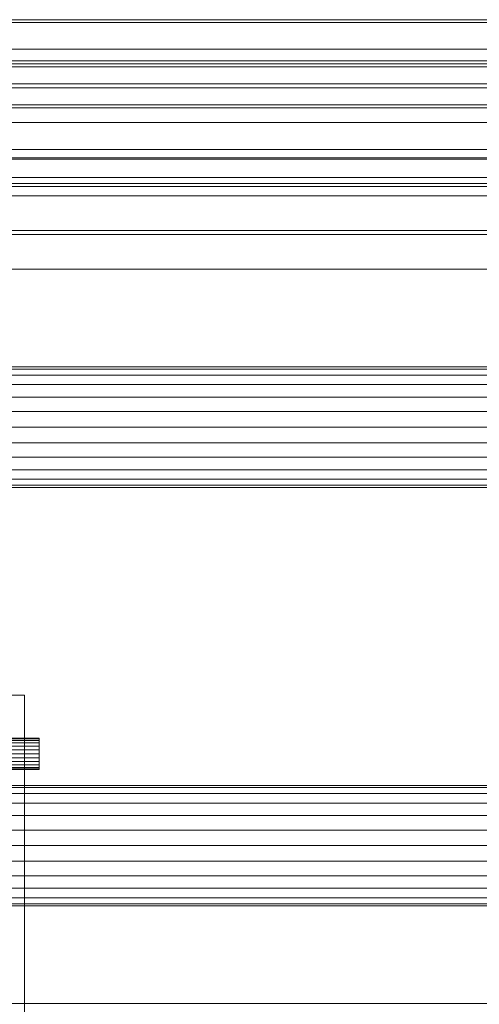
# Model space of a CAD drawing. Header units: millimetres. Extents: x -2233 to 65662, y -50530 to 6847.
# Tile 395 of 656: x 14682 to 15308, y -18501 to -17160. Entities that reach past the tile are written whole.
import ezdxf

# ---------------------------------------------------------------- set-up
doc = ezdxf.new("R2010")
doc.units = ezdxf.units.MM
doc.layers.add('superior_mezcladora', color=7, linetype='Continuous', lineweight=0)

msp = doc.modelspace()

# ---------------------------------------------------------------- linework, layer by layer
at = {"layer": 'superior_mezcladora'}
for p, q in [((15996.97, -17160), (13930.304, -17160)), ((13931.825, -17160), (15998.492, -17160)), ((13931.825, -17164), (15998.492, -17164)), ((16018.271, -17160), (13951.605, -17160)), ((16018.271, -17164), (13951.605, -17164)), ((13953.126, -17160), (16019.793, -17160)), ((9808.381, -17200), (16008.381, -17200)), ((15998.492, -17216), (13931.825, -17216)), ((13951.605, -17216), (16018.271, -17216)), ((15996.97, -17220), (13930.304, -17220)), ((13931.825, -17220), (15998.492, -17220)), ((13931.825, -17224), (15998.492, -17224)), ((16018.271, -17220), (13951.605, -17220)), ((16018.271, -17224), (13951.605, -17224)), ((13953.126, -17220), (16019.793, -17220)), ((9808.381, -17247.2), (16008.381, -17247.2)), ((16008.381, -17252.8), (9808.381, -17252.8)), ((13930.304, -17280), (15996.97, -17280)), ((15998.492, -17276), (13931.825, -17276)), ((15998.492, -17280), (13931.825, -17280)), ((13951.605, -17276), (16018.271, -17276)), ((13951.605, -17280), (16018.271, -17280)), ((16019.793, -17280), (13953.126, -17280)), ((16008.381, -17300), (9808.381, -17300)), ((9808.381, -17337), (16008.381, -17337)), ((9808.381, -17348), (16008.381, -17348)), ((9808.381, -17350), (16008.381, -17350)), ((16008.381, -17375), (9808.381, -17375)), ((9833.381, -17375), (15408.381, -17375)), ((16008.381, -17383), (9808.381, -17383)), ((16008.381, -17387), (9808.381, -17387)), ((9733.381, -17400), (16053.381, -17400)), ((9733.381, -17447.2), (16053.381, -17447.2)), ((16053.381, -17452.8), (9733.381, -17452.8)), ((16053.381, -17500), (9733.381, -17500)), ((16168.381, -17633), (9648.381, -17633)), ((9648.381, -17635.794), (16168.381, -17635.794)), ((9648.381, -17643.986), (16168.381, -17643.986)), ((9648.381, -17657.017), (16168.381, -17657.017)), ((9648.381, -17674), (16168.381, -17674)), ((9648.381, -17693.777), (16168.381, -17693.777)), ((9648.381, -17715), (16168.381, -17715)), ((9648.381, -17736.223), (16168.381, -17736.223)), ((9648.381, -17756), (16168.381, -17756)), ((9648.381, -17772.983), (16168.381, -17772.983)), ((9648.381, -17786.014), (16168.381, -17786.014)), ((9648.381, -17794.206), (16168.381, -17794.206)), ((9648.381, -17797), (16168.381, -17797)), ((14628.381, -18080), (14688.381, -18080)), ((14688.381, -18080), (14688.381, -18980)), ((11658.381, -18138.8), (14708.381, -18138.8)), ((11658.381, -18139.522), (14708.381, -18139.522)), ((11658.381, -18141.64), (14708.381, -18141.64)), ((11658.381, -18145.009), (14708.381, -18145.009)), ((14708.381, -18139.522), (14708.381, -18138.8)), ((14708.381, -18141.64), (14708.381, -18139.522)), ((14708.381, -18145.009), (14708.381, -18141.64)), ((14708.381, -18149.4), (14708.381, -18145.009)), ((11658.381, -18149.4), (14708.381, -18149.4)), ((11658.381, -18154.513), (14708.381, -18154.513)), ((14708.381, -18154.513), (14708.381, -18149.4)), ((14708.381, -18160), (14708.381, -18154.513)), ((11658.381, -18160), (14708.381, -18160)), ((11658.381, -18165.487), (14708.381, -18165.487)), ((11658.381, -18170.6), (14708.381, -18170.6)), ((14708.381, -18165.487), (14708.381, -18160)), ((14708.381, -18170.6), (14708.381, -18165.487)), ((14708.381, -18174.991), (14708.381, -18170.6)), ((11658.381, -18174.991), (14708.381, -18174.991)), ((11658.381, -18178.36), (14708.381, -18178.36)), ((11658.381, -18180.478), (14708.381, -18180.478)), ((14708.381, -18181.2), (11658.381, -18181.2)), ((14708.381, -18178.36), (14708.381, -18174.991)), ((14708.381, -18180.478), (14708.381, -18178.36)), ((14708.381, -18181.2), (14708.381, -18180.478)), ((16168.381, -18203), (9648.381, -18203)), ((9648.381, -18205.794), (16168.381, -18205.794)), ((9648.381, -18213.986), (16168.381, -18213.986)), ((9648.381, -18227.017), (16168.381, -18227.017)), ((9648.381, -18244), (16168.381, -18244)), ((9648.381, -18263.777), (16168.381, -18263.777)), ((9648.381, -18285), (16168.381, -18285)), ((9648.381, -18306.223), (16168.381, -18306.223)), ((9648.381, -18326), (16168.381, -18326)), ((9648.381, -18342.983), (16168.381, -18342.983)), ((9648.381, -18356.014), (16168.381, -18356.014)), ((9648.381, -18364.206), (16168.381, -18364.206)), ((9648.381, -18367), (16168.381, -18367)), ((9733.381, -18500), (16053.381, -18500))]:
    msp.add_line(p, q, dxfattribs=at)

doc.saveas('drawing.dxf')
